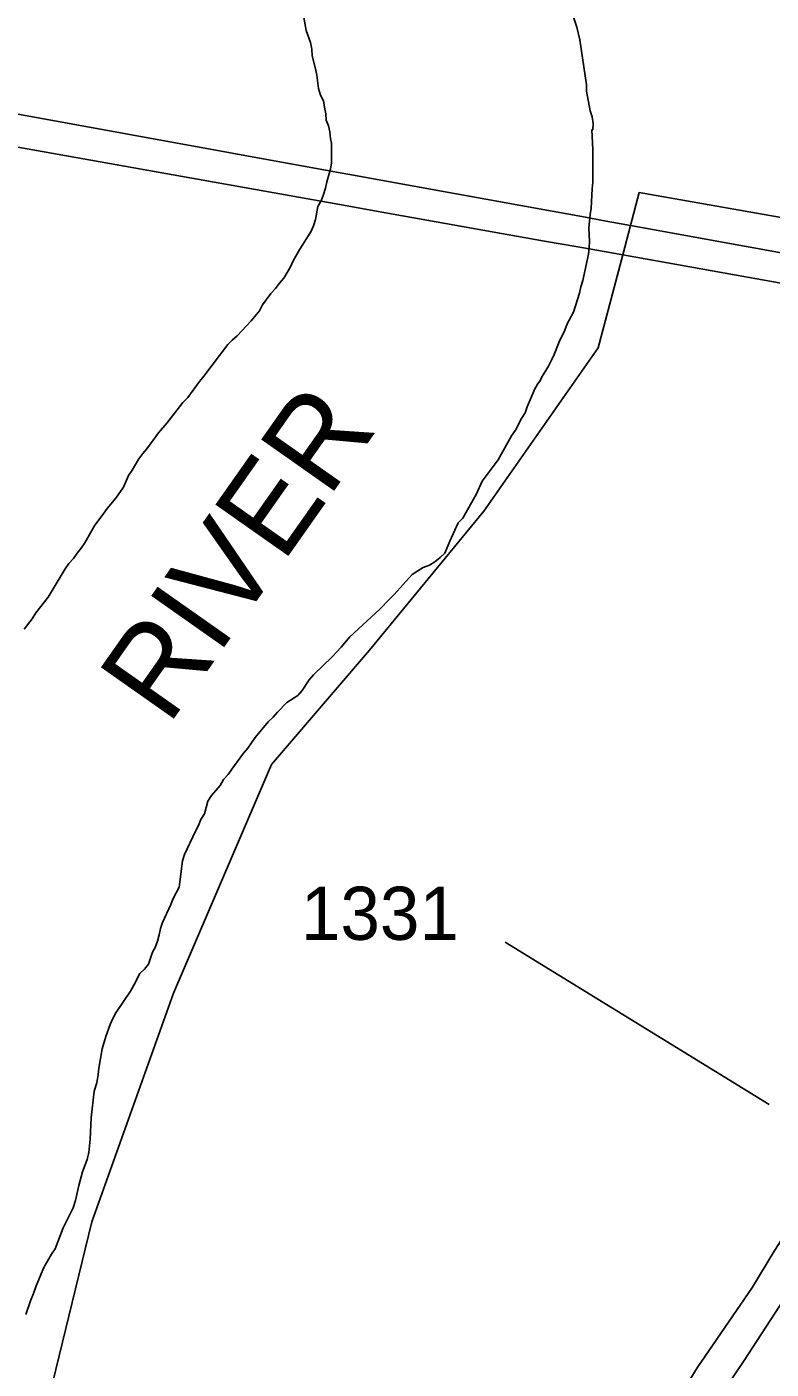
# Model space of a CAD drawing. Extents: x 2290055 to 2389491, y 66597 to 237875.
# Drawn here: x 2315029 to 2316781, y 204693 to 207852 of the extents above; entities that cross this region are included whole.
import ezdxf

# ---------------------------------------------------------------- set-up
doc = ezdxf.new("R2010")
doc.units = 0
for name, color, linetype in [('Exist Boundary Political Urban Extension UEB', 7, 'Continuous'), ('Exist Hydrographic River Shore', 7, 'Continuous'), ('Exist Hydrographic River Shore Label', 7, 'Continuous'), ('Exist Road Primary Interstate Divided Center Attributed', 7, 'Continuous'), ('Exist Road Secondary Type 51 Number Label', 7, 'Continuous'), ('Exist Utilities Electrical Transmission Line', 7, 'Continuous')]:
    doc.layers.add(name, color=color, linetype=linetype)

msp = doc.modelspace()

# ---------------------------------------------------------------- linework, layer by layer
at = {"layer": 'Exist Boundary Political Urban Extension UEB'}
msp.add_line((2316449.6, 207384.5), (2316431.4, 207315.2), dxfattribs=at)
for points in [[(2322045.3, 206460.6), (2319967.3, 206846.8), (2316470, 207462), (2316449.6, 207384.5)], [(2316431.4, 207315.2), (2316373.9, 207096.7), (2316104.9, 206712.3), (2315835.9, 206385.5), (2315605.3, 206116.3), (2315374.7, 205578.1), (2315182.6, 205039.8), (2314990.4, 204251.7), (2314952, 203771.1), (2314990.4, 203194.4), (2315067.3, 202886.8), (2315259.4, 202656.1), (2315300.7, 202622.1)]]:
    msp.add_lwpolyline(points, dxfattribs=at)
at = {"layer": 'Exist Hydrographic River Shore'}
for points in [[(2315368.2, 205786.7), (2315374, 205800.6), (2315387.5, 205827.7), (2315395.7, 205889.5), (2315400.5, 205904.4), (2315426, 205959.5), (2315433.2, 205972.7), (2315438.7, 205987), (2315447.2, 205999.8), (2315455, 206029.9), (2315463.5, 206043.4), (2315484, 206067), (2315492.2, 206080.7), (2315503, 206092.8), (2315511.5, 206105.4), (2315539.2, 206143), (2315549, 206154.9), (2315566.7, 206180), (2315597, 206217), (2315609, 206227.5), (2315619.2, 206239.4), (2315641, 206262), (2315666.7, 206278.6), (2315677, 206290), (2315694, 206315.3), (2315703.5, 206327.5), (2315747.5, 206369.9), (2315769.2, 206392.4), (2315789.2, 206416.8), (2315860, 206482), (2315882.5, 206505.6), (2315894, 206516.4), (2315936.2, 206563), (2315949, 206571.8), (2315962.2, 206579.5), (2315976.5, 206585), (2315989.5, 206592.8), (2316001.7, 206602.9), (2316012.5, 206613.4), (2316024.5, 206642.1), (2316044.2, 206685.1), (2316055, 206695.9), (2316087.2, 206753), (2316101, 206782.6), (2316138.5, 206833.1), (2316169.5, 206889.7), (2316179, 206903.2), (2316193.2, 206930.3), (2316201.5, 206943.5), (2316206.7, 206957.6), (2316225, 206999.9), (2316232.2, 207013.6), (2316237.5, 207019.3), (2316240, 207027.2), (2316256.5, 207053.8), (2316263.5, 207067.7), (2316270, 207081.3), (2316282.2, 207110.6), (2316295.5, 207138.3), (2316300.7, 207152.8), (2316315.5, 207180.9), (2316329.7, 207225), (2316333, 207240.3), (2316337.2, 207255), (2316350.7, 207316.9), (2316352.5, 207332.2), (2316353, 207347.3), (2316351.5, 207378.3), (2316354.5, 207410), (2316357.2, 207425), (2316359.2, 207471.1), (2316361, 207486.2), (2316361.2, 207563), (2316358.5, 207609.3), (2316361, 207609.6), (2316361.7, 207624.7), (2316359.5, 207640), (2316355, 207654.6), (2316346.5, 207700.3), (2316346.2, 207715.4), (2316330.2, 207821.2), (2316323.7, 207851.5), (2316303.5, 207910.4)], [(2315681, 207873.8), (2315686.5, 207843.6), (2315697, 207814.9), (2315700, 207799.3), (2315700.5, 207783.4), (2315708.5, 207752.9), (2315711.5, 207738.2), (2315716, 207706.8), (2315720.2, 207691.3), (2315727.5, 207677.9), (2315729.7, 207663.1), (2315733.2, 207647.4), (2315734, 207632.4), (2315739, 207619.2), (2315742, 207604.5), (2315743.5, 207589.3), (2315746, 207577.9), (2315746, 207531.9), (2315743.7, 207516.9), (2315735.5, 207487.4), (2315732.2, 207472.5), (2315727.5, 207457.4), (2315721.7, 207442.9), (2315714, 207429.3), (2315708.5, 207398.6), (2315703.7, 207384), (2315697.7, 207369.2), (2315671.5, 207328.7), (2315656, 207301.1), (2315649.5, 207287.2), (2315634, 207260.6), (2315624, 207249), (2315614.7, 207236.3), (2315603.7, 207224.8), (2315584.2, 207198), (2315576.5, 207183.6), (2315557, 207159.9)], [(2315557, 207159.9), (2315524.5, 207124.9), (2315512.5, 207114.9), (2315502, 207104.1), (2315446, 207029.8), (2315436, 207017.8), (2315408.2, 206979.5), (2315396.7, 206968.2), (2315359, 206919.4), (2315339, 206896.8), (2315312, 206859.3), (2315302.2, 206847.8), (2315293.2, 206835.2), (2315277.5, 206808.5), (2315268.7, 206795.9), (2315256.5, 206768.9), (2315239, 206742.7), (2315218.2, 206718.6), (2315209, 206704.9), (2315189.7, 206679.1), (2315166, 206637.7), (2315157.5, 206625.1), (2315148, 206613.5), (2315139, 206600.9), (2315128.5, 206589.3), (2315119.5, 206576.3), (2315079.5, 206510.1), (2315050.5, 206472.8), (2315041.7, 206458.9), (2315023.2, 206434.3)], [(2315027.2, 204822.2), (2315038, 204854.5), (2315045, 204871.4), (2315051.2, 204889.5), (2315069.5, 204932.4), (2315087.5, 204963.7), (2315096.2, 204976.4), (2315115.2, 205026.2), (2315138.5, 205073.2), (2315144.2, 205090.5), (2315152, 205125.8), (2315160.2, 205157.7), (2315171.5, 205187), (2315175, 205203.2), (2315178, 205234.3), (2315180.5, 205284.7), (2315188, 205347.8), (2315193.7, 205367.4), (2315197.2, 205386.8), (2315198.5, 205402), (2315206.7, 205447.1), (2315215, 205476.1), (2315225.5, 205504.6), (2315231.7, 205518.5), (2315239, 205531.8), (2315273.5, 205582.9), (2315281.2, 205596.7), (2315295, 205624.2), (2315306.5, 205634.4), (2315316, 205646.6), (2315325.2, 205674.7), (2315331.5, 205686), (2315336.7, 205700.7), (2315341, 205715.1), (2315343.7, 205730.1), (2315348.5, 205744.6), (2315368.2, 205786.7)]]:
    msp.add_lwpolyline(points, dxfattribs=at)
at = {"layer": 'Exist Road Primary Interstate Divided Center Attributed'}
for points in [[(2317046.2, 205238.3), (2316800.5, 204841.3), (2316715.3, 204711.5), (2316566.1, 204489.3), (2316483.4, 204369.4), (2316393.2, 204245.9), (2316223.3, 204009.5), (2316195.9, 203975.1), (2316067, 203811.8), (2315922.6, 203622.5), (2315792.5, 203447.7), (2314896.6, 202244.9), (2313605.1, 200548.6), (2313389.1, 200260.2), (2313200.1, 200011), (2312818.5, 199504.7), (2312681.5, 199332.8), (2312497.2, 199086.7), (2312406.4, 198973.1), (2312175.3, 198673.3), (2311738.4, 198083.7), (2311608.6, 197906.3)], [(2316963.2, 205247.5), (2316785.5, 204967.2), (2316736.9, 204886.3), (2316606.4, 204696.6), (2316544.9, 204595.4), (2316348.2, 204295.3), (2316182.8, 204047.4), (2316028.2, 203838.8), (2315697.4, 203405.6), (2315382.1, 202979.7), (2315065.7, 202557.3), (2314912.9, 202346.8)]]:
    msp.add_lwpolyline(points, dxfattribs=at)
at = {"layer": 'Exist Road Secondary Type 51 Number Label'}
msp.add_line((2316776.2, 205316.5), (2316154.7, 205697.9), dxfattribs=at)
at = {"layer": 'Exist Utilities Electrical Transmission Line'}
for p, q in [((2315757.7, 207510.3), (2315798.1, 207503)), ((2315798.1, 207503), (2315879.5, 207488.2)), ((2315879.5, 207488.2), (2316265.5, 207418)), ((2315766, 207433.7), (2315725.6, 207440.9)), ((2315847.3, 207419.2), (2315766, 207433.7)), ((2316247.1, 207348), (2315847.3, 207419.2)), ((2316265.5, 207418), (2316344.2, 207403.7)), ((2316344.2, 207403.7), (2316383.8, 207396.5)), ((2316383.8, 207396.5), (2316449.6, 207384.5)), ((2316449.6, 207384.5), (2322034.7, 206368.9)), ((2316325.9, 207334), (2316247.1, 207348)), ((2316365.5, 207326.9), (2316325.9, 207334)), ((2316431.4, 207315.2), (2316365.5, 207326.9)), ((2322023.8, 206319), (2316431.4, 207315.2))]:
    msp.add_line(p, q, dxfattribs=at)
for points in [[(2310177.4, 200117.2), (2313126.6, 206061), (2314003.9, 207829.2), (2315757.7, 207510.3)], [(2315725.6, 207440.9), (2314016.6, 207745.3), (2313126.6, 205951), (2310209.4, 200070)]]:
    msp.add_lwpolyline(points, dxfattribs=at)

# ---------------------------------------------------------------- texts
at = {"layer": 'Exist Hydrographic River Shore Label'}
msp.add_text('RIVER', height=210, rotation=54.8695, dxfattribs=at).set_placement((2315362.1, 206205.2))
at = {"layer": 'Exist Road Secondary Type 51 Number Label'}
msp.add_text('1331', height=125, dxfattribs=at).set_placement((2315674.2, 205703.6))

doc.saveas('drawing.dxf')
